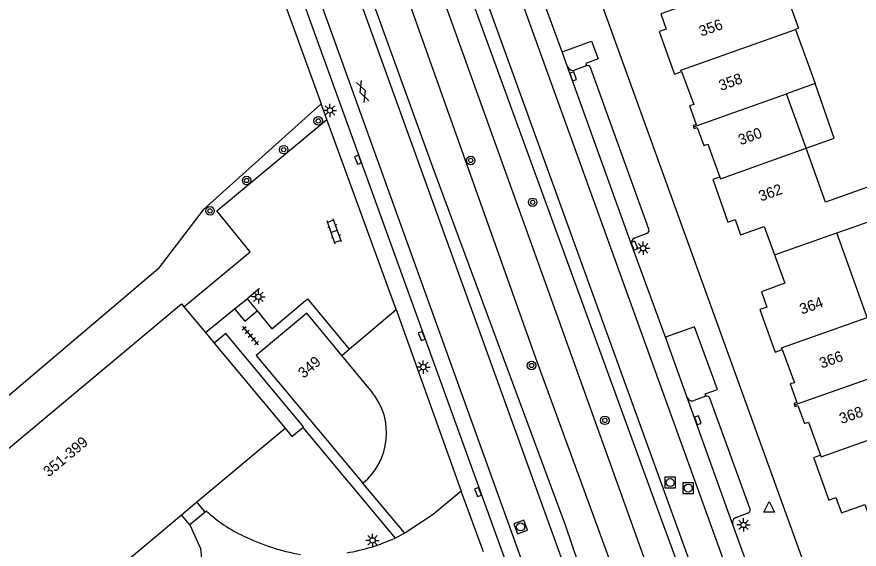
# Model space of a CAD drawing. Extents: x 124000 to 128010, y 398999 to 403000.
# Drawn here: x 127239.7 to 127318.3, y 399725 to 399774.7 of the extents above; entities that cross this region are included whole.
import ezdxf

# ---------------------------------------------------------------- set-up
doc = ezdxf.new("R2010")
doc.units = 0
for name, color, linetype in [('gg-afsc-faunaraster', 7, 'Continuous'), ('gg-afsc-muur', 7, 'Continuous'), ('gg-anno-huisnummerreeks BGT', 7, 'Continuous'), ('gg-bbg-gedigitaliseerde bebouwing', 7, 'Continuous'), ('gg-bbg-hoofdgebouw', 7, 'Continuous'), ('gg-bbg-luifel en loopbrug', 7, 'Continuous'), ('gg-bbg-toegangstrap', 7, 'Continuous'), ('gg-bbg-tussenscheiding', 7, 'Continuous'), ('gg-knt-verharding', 7, 'Continuous'), ('gg-knt-verharding nz', 7, 'Continuous'), ('gt-grn-groengrens', 7, 'Continuous'), ('gt-grn-weggrens', 7, 'Continuous'), ('gt-symb-boom', 7, 'Continuous'), ('gt-symb-gesloten verharding', 7, 'Continuous'), ('gt-symb-klinker verharding', 7, 'Continuous'), ('gt-symb-kolk', 7, 'Continuous'), ('gt-symb-lichtmast', 7, 'Continuous'), ('gt-symb-rioolschacht', 7, 'Continuous'), ('gt-symb-tegel verharding', 7, 'Continuous'), ('gt-symb-waterafsluiter', 7, 'Continuous')]:
    doc.layers.add(name, color=color, linetype=linetype)

# ---------------------------------------------------------------- blocks, each defined once
blk = doc.blocks.new('gt0-WAFSL')
at = {"layer": 'gt-symb-waterafsluiter'}
for p, q in [((-0.5, -0.333), (0, 0.667)), ((0, 0.667), (0.5, -0.333)), ((0.5, -0.333), (-0.5, -0.333))]:
    blk.add_line(p, q, dxfattribs=at)
blk = doc.blocks.new('gt0-RS')
at = {"layer": 'gt-symb-rioolschacht'}
blk.add_lwpolyline([(-0.5, -0.5), (0.5, -0.5), (0.5, 0.5), (-0.5, 0.5)], close=True, dxfattribs=at)
blk.add_circle((0, 0), 0.375, dxfattribs=at)
blk = doc.blocks.new('gt0-BOOM')
at = {"layer": 'gt-symb-boom'}
for radius in [0.4, 0.2]:
    blk.add_circle((0, 0), radius, dxfattribs=at)
blk = doc.blocks.new('gt0-KOLK')
at = {"layer": 'gt-symb-kolk'}
blk.add_lwpolyline([(0, 0), (0.375, 0), (0.375, 0.4), (-0.375, 0.4), (-0.375, 0), (0, 0)], dxfattribs=at)
blk = doc.blocks.new('gt0-LMAST')
at = {"layer": 'gt-symb-lichtmast'}
for p, q in [((-0.182, 0.173), (-0.447, 0.438)), ((-0.005, 0.246), (-0.005, 0.621)), ((0.172, 0.173), (0.437, 0.438)), ((-0.255, -0.004), (-0.63, -0.004)), ((-0.182, -0.181), (-0.447, -0.446)), ((-0.005, -0.254), (-0.005, -0.629)), ((0.437, -0.446), (0.172, -0.181)), ((0.245, -0.004), (0.62, -0.004))]:
    blk.add_line(p, q, dxfattribs=at)
blk.add_circle((-0.005, -0.004), 0.25, dxfattribs=at)
blk = doc.blocks.new('gt0-TEG1')
at = {"layer": 'gt-symb-tegel verharding'}
for p, q in [((-1.125, 0), (1.125, 0)), ((-0.9, -0.25), (-0.9, 0.25)), ((-0.45, -0.25), (-0.45, 0.25)), ((0, -0.25), (0, 0.25)), ((0.45, -0.25), (0.45, 0.25)), ((0.9, -0.25), (0.9, 0.25))]:
    blk.add_line(p, q, dxfattribs=at)
blk = doc.blocks.new('gt0-KL1')
at = {"layer": 'gt-symb-klinker verharding'}
for p, q in [((-1.15, 0.3), (1.15, 0.3)), ((-1, -0.3), (-1, 0.3)), ((-0.5, 0.3), (-0.5, 0.45)), ((0, -0.3), (0, 0.3)), ((0.5, 0.3), (0.5, 0.45)), ((1, -0.3), (1, 0.3)), ((-1.15, -0.3), (1.15, -0.3)), ((-0.5, -0.45), (-0.5, -0.3)), ((0.5, -0.45), (0.5, -0.3))]:
    blk.add_line(p, q, dxfattribs=at)
blk = doc.blocks.new('gt0-GESVH1')
at = {"layer": 'gt-symb-gesloten verharding'}
for p, q in [((-0.992, -0.261), (0.008, 0.239)), ((0.008, -0.261), (-0.992, 0.239)), ((0.008, 0.239), (1.008, -0.261)), ((1.008, 0.239), (0.008, -0.261))]:
    blk.add_line(p, q, dxfattribs=at)

msp = doc.modelspace()

# ---------------------------------------------------------------- linework, layer by layer
at = {"layer": 'gg-afsc-faunaraster'}
msp.add_line((127251.187, 399813.334), (127268.096, 399766.53), dxfattribs=at)
msp.add_lwpolyline([(127268.096, 399766.53), (127257.066, 399756.653), (127252.843, 399751.1), (127226.677, 399728.906)], dxfattribs=at)
at = {"layer": 'gg-afsc-muur'}
for p, q in [((127255.284, 399747.579), (127261.481, 399752.718)), ((127262.325, 399749.3), (127261.189, 399748.333)), ((127261.189, 399748.333), (127262.127, 399747.202)), ((127257.29, 399745.171), (127260.013, 399747.382)), ((127260.013, 399747.382), (127260.972, 399746.24))]:
    msp.add_line(p, q, dxfattribs=at)
at = {"layer": 'gg-bbg-gedigitaliseerde bebouwing'}
for p, q in [((127312.372, 399773.488), (127314.208, 399768.443)), ((127314.208, 399768.443), (127311.529, 399767.462)), ((127313.365, 399762.387), (127311.529, 399767.462)), ((127315.19, 399757.343), (127313.365, 399762.387)), ((127327.625, 399761.844), (127315.19, 399757.343)), ((127316.227, 399754.476), (127328.71, 399758.847)), ((127319.086, 399746.573), (127316.227, 399754.476))]:
    msp.add_line(p, q, dxfattribs=at)
msp.add_lwpolyline([(127310.862, 399778.565), (127312.671, 399773.594), (127312.372, 399773.488)], dxfattribs=at)
at = {"layer": 'gg-bbg-hoofdgebouw'}
for p, q in [((127255.284, 399747.579), (127257.29, 399745.171)), ((127257.29, 399745.171), (127258.109, 399744.187)), ((127258.109, 399744.187), (127264.722, 399736.248)), ((127272.851, 399739.618), (127270.012, 399743.051)), ((127256.499, 399729.368), (127264.722, 399736.248)), ((127255.064, 399728.168), (127256.499, 399729.368)), ((127243.255, 399718.288), (127255.064, 399728.168))]:
    msp.add_line(p, q, dxfattribs=at)
for points in [[(127301.021, 399778.428), (127302.012, 399775.724), (127299.808, 399774.937), (127300.321, 399773.501), (127299.65, 399773.278), (127301.025, 399769.456)], [(127301.025, 399769.456), (127301.078, 399769.308), (127301.736, 399769.554)], [(127301.736, 399769.554), (127302.878, 399766.462), (127302.487, 399766.34), (127303.103, 399764.615), (127302.814, 399764.524), (127302.865, 399764.387)], [(127302.865, 399764.387), (127302.923, 399764.232), (127303.204, 399764.339), (127303.826, 399762.629), (127304.191, 399762.772), (127305.326, 399759.679)], [(127305.326, 399759.679), (127304.655, 399759.463), (127304.71, 399759.309)], [(127304.71, 399759.309), (127306.076, 399755.484), (127306.739, 399755.734), (127307.26, 399754.294), (127309.455, 399755.097), (127310.415, 399752.441)], [(127310.415, 399752.441), (127311.379, 399749.776), (127309.193, 399748.971), (127309.718, 399747.546), (127309.047, 399747.318), (127310.424, 399743.508)], [(127228.429, 399725.615), (127255.047, 399747.863), (127255.284, 399747.579)], [(127270.012, 399743.051), (127266.765, 399747.005), (127262.044, 399743.028), (127271.984, 399731.122)], [(127310.424, 399743.508), (127310.48, 399743.353), (127311.141, 399743.597)], [(127311.141, 399743.597), (127312.284, 399740.498), (127311.888, 399740.383), (127312.509, 399738.658), (127312.231, 399738.562), (127312.272, 399738.422)], [(127312.272, 399738.422), (127312.318, 399738.268), (127312.606, 399738.385), (127313.226, 399736.678), (127313.603, 399736.829), (127314.716, 399733.725)], [(127314.716, 399733.725), (127314.062, 399733.499), (127314.114, 399733.354)], [(127314.114, 399733.354), (127315.485, 399729.533), (127316.148, 399729.769), (127316.663, 399728.339), (127318.862, 399729.139), (127319.818, 399726.487)]]:
    msp.add_lwpolyline(points, dxfattribs=at)
msp.add_arc((127268.155, 399735.805), 6.049, 309.26754, 39.07896, dxfattribs=at)
at = {"layer": 'gg-bbg-luifel en loopbrug'}
msp.add_lwpolyline([(127313.365, 399762.387), (127315.998, 399763.339), (127314.208, 399768.443)], dxfattribs=at)
at = {"layer": 'gg-bbg-toegangstrap'}
for points in [[(127266.39, 399736.323), (127266.445, 399736.368), (127259.185, 399745.083), (127258.109, 399744.187)], [(127264.722, 399736.248), (127265.369, 399735.472), (127266.39, 399736.323)]]:
    msp.add_lwpolyline(points, dxfattribs=at)
at = {"layer": 'gg-bbg-tussenscheiding'}
for p, q in [((127302.865, 399764.387), (127311.529, 399767.462)), ((127310.415, 399752.441), (127316.227, 399754.476)), ((127312.272, 399738.422), (127320.925, 399741.49))]:
    msp.add_line(p, q, dxfattribs=at)
for points in [[(127301.736, 399769.554), (127301.686, 399769.691), (127312.372, 399773.488)], [(127305.326, 399759.679), (127305.375, 399759.545), (127313.365, 399762.387)], [(127311.141, 399743.597), (127311.087, 399743.743), (127319.086, 399746.573)], [(127314.716, 399733.725), (127314.766, 399733.586), (127322.757, 399736.425)]]:
    msp.add_lwpolyline(points, dxfattribs=at)
at = {"layer": 'gg-knt-verharding'}
for p, q in [((127300.255, 399682.502), (127246.686, 399830.751)), ((127252.525, 399829.314), (127291.002, 399722.765)), ((127290.59, 399771.39), (127287.615, 399779.584)), ((127294.231, 399775.963), (127322.426, 399698.003)), ((127291.098, 399769.991), (127290.59, 399771.39)), ((127297.083, 399753.41), (127291.098, 399769.991)), ((127292.874, 399770.087), (127291.749, 399769.677)), ((127298.701, 399754.831), (127293.227, 399769.913)), ((127268.621, 399765.08), (127268.096, 399766.53)), ((127297.387, 399754.038), (127298.522, 399754.457)), ((127300.236, 399744.738), (127297.083, 399753.41)), ((127260.013, 399747.382), (127261.189, 399748.333)), ((127260.972, 399746.24), (127262.127, 399747.202)), ((127270.717, 399743.628), (127275.098, 399747.335)), ((127275.098, 399747.335), (127281.177, 399730.367)), ((127302.28, 399739.115), (127300.236, 399744.738)), ((127270.012, 399743.051), (127270.717, 399743.628)), ((127306.514, 399727.317), (127302.28, 399739.115)), ((127304.024, 399739.235), (127302.92, 399738.842)), ((127308.146, 399728.697), (127304.396, 399739.063)), ((127266.39, 399736.323), (127274.992, 399725.988)), ((127275.902, 399726.459), (127271.984, 399731.122)), ((127257.277, 399728.418), (127256.499, 399729.368)), ((127255.831, 399727.216), (127255.064, 399728.168)), ((127257.277, 399728.418), (127255.831, 399727.216)), ((127257.379, 399728.515), (127257.277, 399728.418)), ((127306.836, 399727.903), (127307.971, 399728.34)), ((127255.831, 399727.216), (127256.877, 399724.959)), ((127309.452, 399719.205), (127306.514, 399727.317)), ((127275.902, 399726.459), (127274.992, 399725.988))]:
    msp.add_line(p, q, dxfattribs=at)
for points in [[(127313.072, 399694.658), (127283.065, 399777.525), (127263.359, 399832.165)], [(127290.59, 399771.39), (127293.341, 399772.389), (127293.955, 399770.733), (127292.792, 399770.311), (127292.874, 399770.087)], [(127261.481, 399752.718), (127258.344, 399756.534), (127268.621, 399765.08)], [(127262.127, 399747.202), (127263.491, 399745.541), (127266.82, 399748.334), (127270.717, 399743.628)], [(127304.024, 399739.235), (127303.945, 399739.453), (127305.098, 399739.87), (127302.964, 399745.73), (127300.236, 399744.738)], [(127281.177, 399730.367), (127278.56, 399728.208), (127275.902, 399726.459)]]:
    msp.add_lwpolyline(points, dxfattribs=at)
for centre, radius, start, end in [((127291.587, 399770.172), 0.521, 200.35805, 288.14269), ((127292.969, 399769.834), 0.27, 16.94146, 110.57952), ((127298.422, 399754.735), 0.295, 289.82566, 19.02189), ((127297.556, 399753.569), 0.499, 109.80891, 198.53003), ((127302.734, 399739.292), 0.487, 201.34438, 292.45307), ((127304.115, 399738.943), 0.306, 23.15926, 107.21234), ((127307.869, 399728.611), 0.29, 290.56536, 17.20682), ((127266.546, 399738.439), 13.51, 227.27006, 245.25953), ((127306.966, 399727.45), 0.471, 106.00506, 196.41841), ((127269.778, 399744.605), 20.466, 244.26658, 259.84348), ((127267.277, 399743.174), 18.838, 279.80868, 294.17684), ((127250.742, 399724.205), 6.181, 330.54093, 7.0077)]:
    msp.add_arc(centre, radius, start, end, dxfattribs=at)
at = {"layer": 'gg-knt-verharding nz'}
for points in [[(127287.889, 399720.965), (127248.16, 399831.308), (127246.609, 399836.493), (127245.253, 399841.824), (127243.765, 399849.248), (127243.291, 399854.837), (127243.291, 399861.815), (127244.247, 399870.333), (127248.65, 399896.49)], [(127265.838, 399834.257), (127318.984, 399687.016), (127369.154, 399548.717), (127371.211, 399543.884)]]:
    msp.add_lwpolyline(points, dxfattribs=at)
at = {"layer": 'gt-grn-groengrens'}
for points in [[(127252.953, 399893.14), (127250.156, 399877.52), (127249.06, 399871.401), (127248.214, 399865.2), (127248.075, 399859.045), (127248.264, 399851.622), (127248.82, 399846.657), (127250.639, 399838.913), (127251.265, 399836.249), (127254.363, 399826.815), (127266.553, 399793.658), (127278.603, 399760.314), (127290.908, 399727.129), (127298.493, 399704.761), (127300.377, 399705.549)], [(127300.377, 399705.549), (127301.595, 399706.059), (127288.153, 399742.795), (127272.001, 399788.227), (127265.106, 399807.621), (127256.648, 399831.409), (127254.55, 399837.311), (127252.785, 399843.977), (127251.739, 399849.677), (127251.575, 399855.79), (127251.766, 399865.569), (127254.667, 399883.049), (127256.25, 399892.592), (127252.953, 399893.14)], [(127305.631, 399706.497), (127307.558, 399706.871), (127299.887, 399727.636), (127267.176, 399817.439), (127260.712, 399835.184), (127259.09, 399841.117), (127257.26, 399849.859), (127256.491, 399855.935), (127256.675, 399862.05), (127257.498, 399869.664), (127261.182, 399890.938)], [(127258.37, 399890.457), (127256.056, 399877.3), (127254.896, 399869.325), (127254.639, 399867.558), (127254.265, 399863.01), (127254.176, 399858.024), (127254.345, 399853.409), (127254.768, 399850.225), (127256.632, 399841.558), (127257.445, 399837.775), (127260.939, 399827.534), (127271.314, 399799.163), (127289.287, 399749.086), (127304.641, 399706.305), (127305.631, 399706.497)]]:
    msp.add_lwpolyline(points, dxfattribs=at)
at = {"layer": 'gt-grn-weggrens'}
for p, q in [((127275.098, 399747.335), (127268.621, 399765.08)), ((127283.247, 399724.713), (127281.177, 399730.367))]:
    msp.add_line(p, q, dxfattribs=at)

# ---------------------------------------------------------------- block references
at = {"layer": 'gt-symb-boom'}
for p in [(127267.827, 399764.94), (127264.598, 399762.255), (127282.056, 399761.247), (127261.138, 399759.377), (127287.84, 399757.342), (127257.721, 399756.536), (127287.742, 399742.107), (127294.581, 399736.983)]:
    msp.add_blockref('gt0-BOOM', p, dxfattribs=at)
at = {"layer": 'gt-symb-gesloten verharding', "rotation": -70.11483488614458}
msp.add_blockref('gt0-GESVH1', (127271.983, 399767.695), dxfattribs=at)
at = {"layer": 'gt-symb-klinker verharding', "rotation": 109.6307022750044}
msp.add_blockref('gt0-KL1', (127269.312, 399754.623), dxfattribs=at)
at = {"layer": 'gt-symb-kolk'}
for p, rotation in [((127291.442, 399769.038), -70.14858073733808), ((127271.349, 399761.241), -69.33669709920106), ((127297.148, 399753.232), -70.02103000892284), ((127277.295, 399744.78), -69.87983420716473), ((127303.065, 399736.928), -70.26095320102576), ((127282.554, 399730.218), -69.69875001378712)]:
    msp.add_blockref('gt0-KOLK', p, dxfattribs=dict(at, rotation=rotation))
at = {"layer": 'gt-symb-lichtmast'}
for p in [(127268.921, 399765.924), (127298.163, 399753.053), (127262.238, 399748.518), (127277.639, 399741.964), (127307.53, 399727.226), (127272.901, 399725.783)]:
    msp.add_blockref('gt0-LMAST', p, dxfattribs=at)
at = {"layer": 'gt-symb-rioolschacht'}
for p in [(127300.683, 399731.173), (127302.364, 399730.661)]:
    msp.add_blockref('gt0-RS', p, dxfattribs=at)
at = {"layer": 'gt-symb-rioolschacht', "rotation": -70.1148348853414}
msp.add_blockref('gt0-RS', (127286.719, 399727.031), dxfattribs=at)
at = {"layer": 'gt-symb-tegel verharding', "rotation": -49.82757657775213}
msp.add_blockref('gt0-TEG1', (127261.488, 399744.897), dxfattribs=at)
at = {"layer": 'gt-symb-waterafsluiter'}
msp.add_blockref('gt0-WAFSL', (127309.92, 399728.753), dxfattribs=at)

# ---------------------------------------------------------------- texts
at = {"layer": 'gg-anno-huisnummerreeks BGT'}
for s, rotation, p in [('356', 19.7, (127303.585, 399772.799)), ('358', 20.2, (127305.431, 399767.73)), ('360', 20.1, (127307.252, 399762.659)), ('362', 19.8, (127309.154, 399757.406)), ('364', 19.9, (127312.975, 399746.853)), ('349', 40.1, (127266.457, 399740.861)), ('366', 20.2, (127314.823, 399741.806)), ('368', 19.8, (127316.683, 399736.636)), ('351-399', 39.9, (127242.657, 399731.642))]:
    msp.add_text(s, height=1, rotation=rotation, dxfattribs=at).set_placement(p)

doc.saveas('drawing.dxf')
